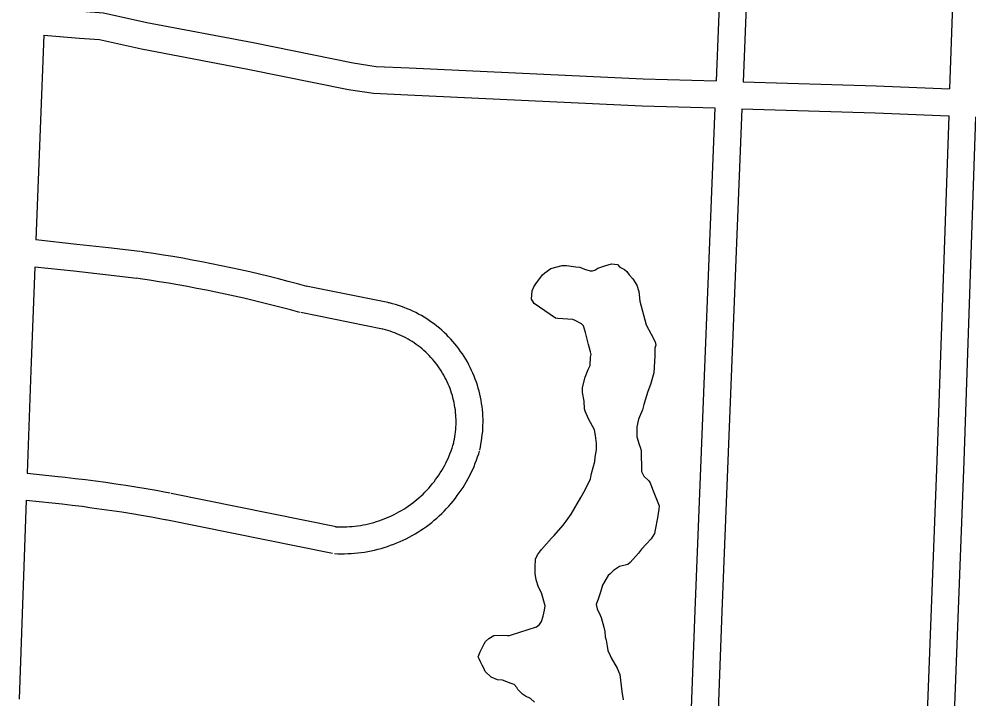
# Model space of a CAD drawing. Extents: x 3677843 to 3715951, y 511991 to 537744.
# Drawn here: x 3701827 to 3702883, y 520883 to 521638 of the extents above; entities that cross this region are included whole.
import ezdxf

# ---------------------------------------------------------------- set-up
doc = ezdxf.new("R2010")
doc.units = 0
doc.layers.add('V-ROAD-CNTR', color=7, linetype='Continuous')
doc.layers.add('V-SITE-VEGE', color=7, linetype='Continuous')

msp = doc.modelspace()

# ---------------------------------------------------------------- linework, layer by layer
at = {"layer": 'V-ROAD-CNTR'}
for points in [[(3702668.1, 522496.1), (3702641.8, 521829.5), (3702631.4, 521568.7)], [(3702630.7, 522309.3), (3702611.8, 521830.7), (3702601.4, 521569.6)], [(3702875.6, 521977.2), (3702861.1, 521560.8)], [(3701855.2, 521650.3), (3701896.1, 521647.1), (3701920.5, 521645.3), (3701968.8, 521634.5), (3702086.9, 521612.2), (3702198.1, 521589.6), (3702223.5, 521585.8), (3702260.2, 521584), (3702520.5, 521572.1), (3702601.4, 521569.6)], [(3701854.1, 521620.3), (3701845.3, 521392.9)], [(3701854.1, 521620.3), (3701893.8, 521617.1), (3701916.1, 521615.5), (3701962.8, 521605.1), (3702081.1, 521582.8), (3702192.9, 521560.1), (3702220.5, 521555.9), (3702258.7, 521554), (3702519.4, 521542.1), (3702600.2, 521539.6)], [(3702631.4, 521568.7), (3702779.3, 521564.1), (3702861.1, 521560.8)], [(3702600.2, 521539.6), (3702577.8, 520981.1), (3702571.3, 520803.9)], [(3702630.2, 521538.7), (3702607.8, 520980), (3702591.3, 520530.9), (3702591.4, 520508.4), (3702591.4, 520493.5), (3702592.9, 520482), (3702596.3, 520473.1), (3702604.4, 520463), (3702615, 520454.5), (3702675.8, 520428.1), (3702756.2, 520399.6)], [(3702630.2, 521538.7), (3702778.2, 521534.1), (3702860.1, 521530.8)], [(3702890, 521529.6), (3702876.7, 521146.9), (3702860.5, 520720.9), (3702859.4, 520687.4), (3702857.3, 520658.5), (3702852.8, 520634.4), (3702849.6, 520613.3), (3702846.1, 520595.4), (3702840.2, 520564.6), (3702827.4, 520518.6), (3702790.2, 520406.1), (3702718.7, 520200.6), (3702602.9, 519837.1)], [(3702860.1, 521530.8), (3702846.8, 521148), (3702830.5, 520722), (3702829.4, 520689), (3702827.5, 520662.4), (3702823.2, 520639.4), (3702820, 520618.4), (3702816.6, 520601.1), (3702811, 520571.5), (3702798.7, 520527.4), (3702761.8, 520415.7), (3702756.2, 520399.6)], [(3701961, 521380.1), (3701925.9, 521384), (3701890.8, 521387.9), (3701845.3, 521392.9)], [(3702146.6, 521341.3), (3702136.1, 521344.1), (3702125.6, 521346.9), (3702115, 521349.7), (3702104.5, 521352.3), (3702093.9, 521354.9), (3702083.3, 521357.3), (3702072.6, 521359.7), (3702062, 521362.1), (3702051.3, 521364.3), (3702040.6, 521366.5), (3702029.9, 521368.6), (3702019.2, 521370.6), (3702008.5, 521372.5), (3701997.7, 521374.4), (3701987, 521376.1), (3701976.2, 521377.8), (3701965.5, 521379.4), (3701961.5, 521380)], [(3701844.2, 521362.8), (3701839.7, 521247.8), (3701835.6, 521133.7)], [(3701957.6, 521350.2), (3701922.6, 521354.2), (3701887.5, 521358.1), (3701844.2, 521362.8)], [(3702138.7, 521312.4), (3702128.3, 521315.2), (3702118, 521317.9), (3702107.7, 521320.6), (3702097.3, 521323.2), (3702086.9, 521325.7), (3702076.5, 521328.1), (3702066.1, 521330.5), (3702055.7, 521332.7), (3702045.2, 521334.9), (3702034.8, 521337.1), (3702024.3, 521339.1), (3702013.8, 521341.1), (3702003.3, 521343), (3701992.8, 521344.8), (3701982.2, 521346.5), (3701971.7, 521348.2), (3701961.1, 521349.7), (3701957.2, 521350.3)], [(3702236.6, 521323.3), (3702145.6, 521341.5)], [(3702338.7, 521159.4), (3702339.5, 521162.6), (3702340.1, 521166), (3702340.7, 521169.5), (3702341.2, 521172.9), (3702341.6, 521176.4), (3702342, 521179.9), (3702342.2, 521183.4), (3702342.3, 521186.9), (3702342.4, 521190.4), (3702342.4, 521193.9), (3702342.2, 521197.3), (3702342, 521200.8), (3702341.7, 521204.3), (3702341.3, 521207.8), (3702340.8, 521211.3), (3702340.3, 521214.7), (3702339.6, 521218.1), (3702338.8, 521221.6), (3702338, 521225), (3702337.1, 521228.3), (3702336.1, 521231.7), (3702335, 521235), (3702333.8, 521238.3), (3702332.5, 521241.5), (3702331.2, 521244.8), (3702329.7, 521248), (3702328.2, 521251.1), (3702326.6, 521254.2), (3702325, 521257.3), (3702323.2, 521260.3), (3702321.4, 521263.3), (3702319.5, 521266.2), (3702317.5, 521269.1), (3702315.4, 521272), (3702313.3, 521274.7), (3702311.1, 521277.4), (3702308.9, 521280.1), (3702306.5, 521282.7), (3702304.1, 521285.3), (3702301.7, 521287.7), (3702299.1, 521290.2), (3702296.5, 521292.5), (3702293.9, 521294.8), (3702291.2, 521297), (3702288.4, 521299.2), (3702285.6, 521301.2), (3702282.7, 521303.2), (3702279.8, 521305.2), (3702276.9, 521307), (3702273.8, 521308.8), (3702270.8, 521310.5), (3702267.7, 521312.1), (3702264.5, 521313.6), (3702261.4, 521315.1), (3702258.1, 521316.4), (3702254.9, 521317.7), (3702251.6, 521318.9), (3702248.3, 521320.1), (3702245, 521321.1), (3702241.6, 521322), (3702238.3, 521322.9), (3702237.1, 521323.2)], [(3702230.7, 521293.9), (3702139.7, 521312.1)], [(3702309.5, 521165.9), (3702310.1, 521168.8), (3702310.6, 521171.5), (3702311.1, 521174.1), (3702311.5, 521176.8), (3702311.8, 521179.5), (3702312.1, 521182.3), (3702312.2, 521185), (3702312.4, 521187.7), (3702312.4, 521190.4), (3702312.4, 521193.2), (3702312.3, 521195.9), (3702312.1, 521198.6), (3702311.9, 521201.3), (3702311.6, 521204), (3702311.2, 521206.7), (3702310.7, 521209.4), (3702310.2, 521212.1), (3702309.6, 521214.7), (3702309, 521217.4), (3702308.3, 521220), (3702307.5, 521222.6), (3702306.6, 521225.2), (3702305.7, 521227.8), (3702304.7, 521230.3), (3702303.7, 521232.8), (3702302.5, 521235.3), (3702301.4, 521237.8), (3702300.1, 521240.2), (3702298.8, 521242.6), (3702297.4, 521245), (3702296, 521247.3), (3702294.5, 521249.6), (3702293, 521251.8), (3702291.4, 521254), (3702289.7, 521256.2), (3702288, 521258.3), (3702286.3, 521260.4), (3702284.4, 521262.4), (3702282.6, 521264.4), (3702280.6, 521266.3), (3702278.7, 521268.2), (3702276.7, 521270), (3702274.6, 521271.8), (3702272.5, 521273.6), (3702270.3, 521275.2), (3702268.1, 521276.8), (3702265.9, 521278.4), (3702263.6, 521279.9), (3702261.3, 521281.3), (3702259, 521282.7), (3702256.6, 521284), (3702254.2, 521285.3), (3702251.7, 521286.5), (3702249.2, 521287.6), (3702246.7, 521288.7), (3702244.2, 521289.7), (3702241.6, 521290.6), (3702239.1, 521291.5), (3702236.4, 521292.3), (3702233.8, 521293.1), (3702231.1, 521293.8), (3702230.2, 521294)], [(3702178.5, 521074.3), (3702181.8, 521074.2), (3702184.8, 521074.2), (3702187.8, 521074.2), (3702190.9, 521074.2), (3702193.9, 521074.4), (3702197, 521074.6), (3702200, 521074.9), (3702203, 521075.3), (3702206, 521075.7), (3702209, 521076.3), (3702212, 521076.8), (3702215, 521077.5), (3702217.9, 521078.2), (3702220.9, 521079), (3702223.8, 521079.9), (3702226.7, 521080.8), (3702229.6, 521081.8), (3702232.4, 521082.9), (3702235.2, 521084), (3702238, 521085.2), (3702240.8, 521086.5), (3702243.5, 521087.8), (3702246.2, 521089.2), (3702248.9, 521090.6), (3702251.6, 521092.1), (3702254.2, 521093.7), (3702256.7, 521095.4), (3702259.2, 521097.1), (3702261.7, 521098.8), (3702264.2, 521100.6), (3702266.6, 521102.5), (3702268.9, 521104.5), (3702271.2, 521106.4), (3702273.5, 521108.5), (3702275.7, 521110.6), (3702277.8, 521112.7), (3702280, 521114.9), (3702282, 521117.2), (3702284, 521119.4), (3702286, 521121.8), (3702287.9, 521124.2), (3702289.7, 521126.6), (3702291.5, 521129.1), (3702293.2, 521131.6), (3702294.9, 521134.1), (3702296.5, 521136.7), (3702298, 521139.3), (3702299.5, 521142), (3702300.9, 521144.7), (3702302.2, 521147.4), (3702303.5, 521150.2), (3702304.7, 521153), (3702305.9, 521155.8), (3702307, 521158.6), (3702308, 521161.5), (3702309, 521164.4), (3702309.8, 521167)], [(3702177.3, 521044.4), (3702180.8, 521044.2), (3702184.6, 521044.1), (3702188.3, 521044.2), (3702192.1, 521044.3), (3702195.8, 521044.5), (3702199.6, 521044.7), (3702203.3, 521045.1), (3702207, 521045.6), (3702210.7, 521046.1), (3702214.4, 521046.7), (3702218.1, 521047.5), (3702221.8, 521048.3), (3702225.4, 521049.2), (3702229, 521050.1), (3702232.6, 521051.2), (3702236.2, 521052.3), (3702239.7, 521053.6), (3702243.2, 521054.9), (3702246.7, 521056.3), (3702250.2, 521057.8), (3702253.6, 521059.3), (3702257, 521060.9), (3702260.3, 521062.7), (3702263.6, 521064.5), (3702266.8, 521066.3), (3702270, 521068.3), (3702273.2, 521070.3), (3702276.3, 521072.4), (3702279.4, 521074.6), (3702282.4, 521076.8), (3702285.3, 521079.1), (3702288.2, 521081.5), (3702291.1, 521083.9), (3702293.8, 521086.5), (3702296.6, 521089), (3702299.2, 521091.7), (3702301.8, 521094.4), (3702304.4, 521097.1), (3702306.8, 521100), (3702309.2, 521102.8), (3702311.6, 521105.8), (3702313.8, 521108.8), (3702316, 521111.8), (3702318.1, 521114.9), (3702320.2, 521118), (3702322.2, 521121.2), (3702324.1, 521124.5), (3702325.9, 521127.7), (3702327.6, 521131.1), (3702329.3, 521134.4), (3702330.9, 521137.8), (3702332.4, 521141.3), (3702333.8, 521144.7), (3702335.1, 521148.2), (3702336.4, 521151.8), (3702337.6, 521155.3), (3702338.5, 521158.3)], [(3701835.6, 521133.7), (3701866.5, 521130.5), (3701877.8, 521129.3), (3701889.1, 521128), (3701900.4, 521126.6), (3701911.7, 521125.1), (3701922.9, 521123.6), (3701934.2, 521122), (3701945.4, 521120.3), (3701956.6, 521118.5), (3701967.8, 521116.6), (3701979, 521114.7), (3701990.2, 521112.6), (3701994.5, 521111.8)], [(3701995.7, 521111.6), (3702180.9, 521074.1)], [(3701834.5, 521103.6), (3701826.6, 520882.8)], [(3701834.5, 521103.6), (3701863.4, 521100.7), (3701874.5, 521099.5), (3701885.5, 521098.2), (3701896.6, 521096.9), (3701907.7, 521095.4), (3701918.7, 521093.9), (3701929.8, 521092.3), (3701940.8, 521090.6), (3701951.8, 521088.9), (3701962.8, 521087), (3701973.8, 521085.1), (3701984.8, 521083.1), (3701991, 521082)], [(3701989.8, 521082.2), (3702174.9, 521044.7)]]:
    msp.add_lwpolyline(points, dxfattribs=at)
at = {"layer": 'V-SITE-VEGE'}
for points in [[(3702374, 520954), (3702401.8, 520962.9), (3702405, 520965.6), (3702407.2, 520968.9), (3702409.3, 520974.9), (3702410.9, 520981.5), (3702411.4, 520986.4), (3702407.5, 521000.6), (3702404.2, 521007.1), (3702401.4, 521015.3), (3702400.3, 521022.3), (3702400.2, 521029.4), (3702400.7, 521038.2), (3702402.9, 521043.1), (3702407.2, 521049.1), (3702418.6, 521061.7), (3702421.3, 521064.5), (3702431.6, 521076), (3702434.8, 521080.4), (3702440.2, 521088.1), (3702451, 521106.7), (3702455.8, 521115.4), (3702461.8, 521127.5), (3702462.8, 521133.5), (3702466.6, 521146.6), (3702467.1, 521151.5), (3702468.6, 521159.7), (3702468.6, 521166.8), (3702467.5, 521175.5), (3702466.3, 521182), (3702459.7, 521194), (3702455.8, 521202.7), (3702455.3, 521205.4), (3702454.7, 521213.6), (3702453, 521223.4), (3702452.9, 521228.9), (3702456.1, 521240.3), (3702459.3, 521249.1), (3702461.5, 521253.5), (3702462, 521262.7), (3702462.5, 521265.5), (3702461.9, 521268.7), (3702459.7, 521276.9), (3702456.3, 521290), (3702454.1, 521297.6), (3702451.9, 521299.8), (3702444.8, 521303.5), (3702442.1, 521304.6), (3702425.7, 521305.6), (3702423, 521306.1), (3702399.4, 521322.3), (3702396.1, 521327.2), (3702397.1, 521336.5), (3702398.7, 521340.9), (3702400.9, 521344.2), (3702408.5, 521354), (3702411.2, 521356.2), (3702417.7, 521361.2), (3702430.2, 521364.5), (3702435.1, 521364.6), (3702445.5, 521363), (3702449.9, 521362.5), (3702455.3, 521360.3), (3702461.3, 521358.7), (3702464.1, 521358.7), (3702466.8, 521359.3), (3702470, 521361.5), (3702477.7, 521364.3), (3702485.3, 521366.5), (3702491.8, 521365.5), (3702494.6, 521362.8), (3702499.5, 521360.1), (3702502.2, 521357.9), (3702505, 521354.1), (3702508.8, 521349.8), (3702513.3, 521342.7), (3702515.5, 521335.6), (3702516.6, 521324.7), (3702523.9, 521298.6), (3702529.4, 521288.3), (3702533.9, 521279.6), (3702534.4, 521275.8), (3702533.4, 521272.5), (3702533.4, 521264.3), (3702532.4, 521245.2), (3702528.7, 521232.1), (3702525.5, 521224.4), (3702521.2, 521210.2), (3702519.6, 521204.2), (3702515.3, 521193.8), (3702513.2, 521185.1)], [(3702513.2, 521185.1), (3702513.3, 521174.2), (3702516.1, 521165.5), (3702517.2, 521162.7), (3702518.3, 521158.9), (3702518.4, 521135.5), (3702521.2, 521130.6), (3702526.7, 521125.2), (3702528.3, 521123), (3702530.6, 521115.9), (3702538.3, 521097.4), (3702537.8, 521093.6), (3702536.2, 521084.3), (3702533.6, 521070.7), (3702533.1, 521066.8), (3702529.3, 521060.8), (3702523.9, 521054.8), (3702518.5, 521049.3), (3702515.2, 521044.9), (3702506, 521034.5), (3702503.3, 521032.3), (3702494, 521030), (3702487.5, 521025.6), (3702483.7, 521021.8), (3702481.6, 521020.1), (3702475.1, 521009.2), (3702473, 521001.5), (3702470.8, 520995), (3702468.1, 520987.9), (3702469.3, 520983), (3702472.6, 520975.9), (3702473.7, 520973.2), (3702476.5, 520962.8), (3702477.6, 520957.9), (3702478.2, 520951.9), (3702479.3, 520948.1), (3702480.4, 520941.6), (3702481, 520936.7), (3702483.8, 520931.3), (3702484.9, 520928.5), (3702491.5, 520917.1), (3702494.3, 520910.1), (3702496.6, 520891), (3702498.3, 520881.7)], [(3702399.6, 520879.4), (3702395.2, 520883.2), (3702389.7, 520885.9), (3702386.4, 520888.1), (3702380.9, 520893.5), (3702379.8, 520895.7), (3702377.1, 520898.9), (3702373.8, 520900), (3702364, 520903.7), (3702358.5, 520904.2), (3702351.4, 520906.9), (3702344.8, 520913.4), (3702343.2, 520917.2), (3702341.5, 520920.5), (3702339.8, 520923.2), (3702338.2, 520927.6), (3702337.1, 520929.7), (3702339.2, 520935.2), (3702343.5, 520944), (3702345.1, 520946.7), (3702348.9, 520950), (3702354.4, 520953.3), (3702363.6, 520953.9), (3702369.6, 520953.4), (3702371.8, 520953.4), (3702374, 520954)]]:
    msp.add_lwpolyline(points, dxfattribs=at)

doc.saveas('drawing.dxf')
